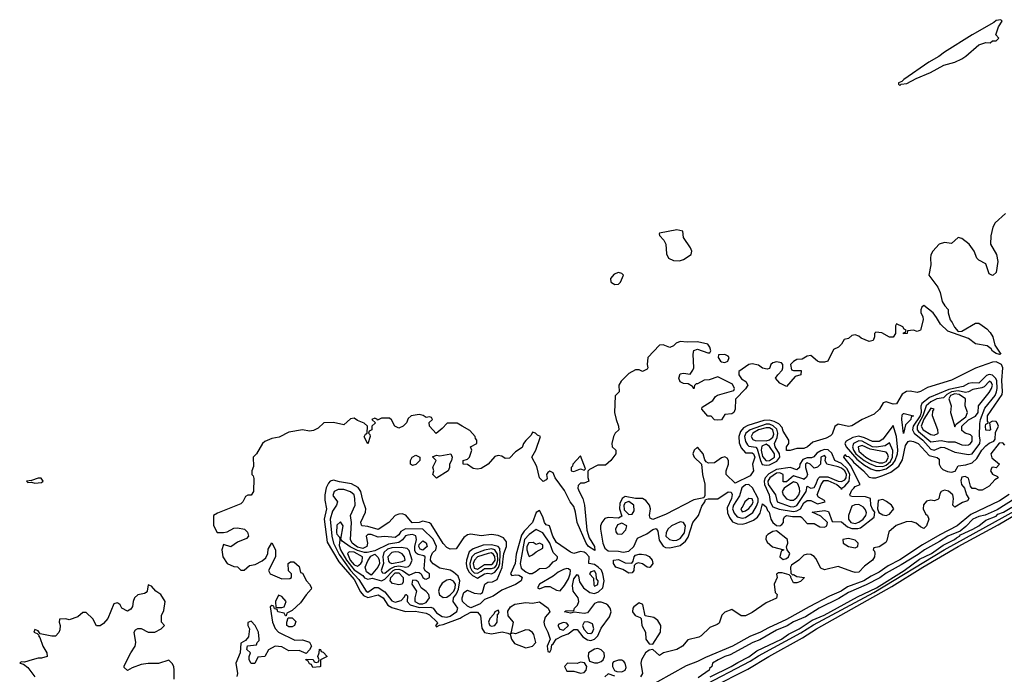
# Model space of a CAD drawing. Header units: inches. Extents: x 2701323 to 2964515, y 494916 to 722124.
# Tile 409 of 656: x 2927422 to 2933158, y 520886 to 524698. Entities that reach past the tile are written whole.
import ezdxf

# ---------------------------------------------------------------- set-up
doc = ezdxf.new("R2010")
doc.units = ezdxf.units.IN
doc.header["$MEASUREMENT"] = 0
doc.layers.add('C9522', color=7, linetype='Continuous')
doc.layers.add('C9532', color=7, linetype='Continuous')

msp = doc.modelspace()

# ---------------------------------------------------------------- linework, layer by layer
at = {"layer": 'C9522', "color": 2}
for points, elevation in [([(2930000, 522330.6), (2929970, 522348), (2929912.7, 522347.3), (2929883.6, 522316.4), (2929848.4, 522288.4), (2929808.7, 522330), (2929808.4, 522351.6), (2929826, 522370), (2929822, 522382), (2929810, 522386), (2929790, 522382), (2929773.2, 522393.2), (2929750, 522399.3), (2929702, 522390), (2929684.7, 522375.3), (2929674.8, 522350), (2929656, 522330), (2929630, 522319), (2929608, 522330), (2929588.4, 522368.4), (2929576.4, 522376.4), (2929530, 522378), (2929506, 522366), (2929506, 522370), (2929490, 522378), (2929474, 522370), (2929494, 522350), (2929474, 522330), (2929474, 522310), (2929458, 522302), (2929454, 522290), (2929462, 522282), (2929464.7, 522270), (2929450, 522228), (2929429, 522269), (2929436.4, 522283.6), (2929446, 522290), (2929448, 522330), (2929428.8, 522348.8), (2929390, 522364), (2929370, 522377.2), (2929350, 522374), (2929310, 522338), (2929250, 522352.3), (2929194, 522350), (2929160.5, 522319.5), (2929134.2, 522305.8), (2929110, 522302), (2929070, 522309.4), (2928990, 522296), (2928933.7, 522266.3), (2928890, 522258), (2928850, 522241.2), (2928836, 522230), (2928802, 522170), (2928782, 522150), (2928783.6, 522096.4), (2928774, 522070), (2928774, 522050), (2928782, 522042), (2928785.4, 522025.4), (2928784.7, 521950), (2928770, 521928.7), (2928752, 521928), (2928738, 521922), (2928722, 521890), (2928710, 521878), (2928575.3, 521824.7), (2928552, 521810), (2928551.6, 521751.6), (2928572, 521712), (2928610, 521711), (2928630, 521716), (2928670, 521736), (2928690, 521738), (2928731.6, 521731.6), (2928750, 521714), (2928754, 521690), (2928743.6, 521676.4), (2928690, 521655.3), (2928652, 521628), (2928610, 521642), (2928598.8, 521610), (2928604.7, 521570), (2928630, 521531.3), (2928670, 521514), (2928690.7, 521510.7), (2928710, 521492), (2928730, 521492), (2928760.4, 521519.6), (2928794.6, 521525.4), (2928834.6, 521545.4), (2928855.3, 521564.7), (2928868, 521590), (2928870, 521614), (2928890, 521652), (2928911.3, 521610), (2928912, 521570), (2928872, 521490), (2928882, 521470), (2928950, 521442), (2928996.4, 521443.6), (2929006, 521450), (2929006, 521470), (2928988.4, 521488.4), (2928986, 521530), (2929000.4, 521539.6), (2929019.6, 521539.6), (2929050, 521514), (2929058, 521478), (2929070, 521474), (2929092, 521430), (2929111.3, 521410), (2929122, 521390), (2929119.6, 521380.4), (2929090, 521348), (2929058, 521302), (2929010, 521258), (2928978, 521242), (2928974, 521226), (2928970, 521226), (2928962, 521242), (2928926, 521250), (2928922, 521262), (2928907.3, 521267.3), (2928902, 521282), (2928890, 521286), (2928882, 521278), (2928890, 521214), (2928894, 521190), (2928910, 521151.3), (2928930, 521130.8), (2929025.2, 521085.2), (2929070, 521086), (2929110, 521072), (2929122, 521050), (2929111.3, 521028.7), (2929090, 521006), (2929050, 521024), (2928990, 521022), (2928950, 521045.2), (2928911, 521049), (2928872, 521028), (2928850.9, 520989.1), (2928810, 520986), (2928791.3, 520948.7), (2928770, 520948), (2928758, 520970), (2928758, 520990), (2928766, 521010), (2928746, 521030), (2928748.4, 521051.6), (2928802, 521058), (2928806, 521070), (2928818, 521082), (2928818, 521090), (2928813.2, 521130), (2928794, 521170), (2928770, 521195.3), (2928752, 521188), (2928751.3, 521170), (2928761, 521150), (2928755.3, 521104.7), (2928736.9, 521083.1), (2928710, 521066), (2928706, 521010), (2928681, 520950), (2928691, 520890), (2928686.8, 520873.2)], 2), ([(2930000, 521667.8), (2929964.7, 521615.3), (2929930, 521614), (2929910, 521623.6), (2929890, 521647.3), (2929819.4, 521759.4), (2929810, 521768), (2929770, 521778), (2929749.8, 521769.8), (2929708.2, 521768.2), (2929671.4, 521811.4), (2929650, 521820.7), (2929630, 521818.7), (2929610, 521809.5), (2929572.7, 521770), (2929510, 521729.8), (2929450, 521747.1), (2929418, 521750), (2929413.2, 521753.2), (2929410, 521772), (2929437.2, 521830), (2929439.3, 521850), (2929420.5, 521900.5), (2929408.5, 521950), (2929394.3, 521974.3), (2929354.9, 521994.9), (2929285.6, 522005.6), (2929250, 522015.8), (2929230, 522009.6), (2929221.3, 521998.7), (2929207.7, 521972.3), (2929199.3, 521930), (2929199.5, 521899.5), (2929209, 521850), (2929195.2, 521790), (2929214.2, 521654.2), (2929281.2, 521541.2), (2929370, 521437.2), (2929406.6, 521366.6), (2929424.9, 521344.9), (2929450, 521333.6), (2929510, 521348.9), (2929540.3, 521330), (2929567.5, 521287.5), (2929590, 521273.8), (2929670, 521251.3), (2929726.6, 521253.4), (2929790, 521240.8), (2929810, 521232.6), (2929854.8, 521190), (2929856, 521184), (2929844.7, 521170), (2929850, 521162), (2929868, 521172), (2929890, 521174.9), (2929987.5, 521212.5), (2930000, 521219.4)], 6), ([(2928322, 520858), (2928322.7, 520910), (2928319.5, 520930), (2928310, 520949), (2928290, 520968.7), (2928230.9, 520949.1), (2928170, 520949.2), (2928130, 520942), (2928076.9, 520923.1), (2928050, 520908), (2928030, 520926), (2928030, 520934), (2928069, 521010), (2928095.3, 521050), (2928099, 521070), (2928088, 521130), (2928096.4, 521143.6), (2928110, 521152), (2928130, 521152), (2928170, 521131.3), (2928210, 521131.3), (2928246, 521150), (2928266, 521170), (2928248.7, 521188.7), (2928248.4, 521228.4), (2928262, 521258), (2928269, 521310), (2928244, 521350), (2928215.3, 521370), (2928190, 521398), (2928170, 521406), (2928164.7, 521370), (2928158, 521362), (2928150, 521355.3), (2928110, 521349), (2928091, 521330), (2928082.8, 521310), (2928079.8, 521280.2), (2928070, 521264), (2928050, 521254), (2928018, 521270), (2928008, 521290), (2927998, 521298), (2927990, 521302), (2927970, 521295.3), (2927936, 521210), (2927910, 521182), (2927890, 521168), (2927870, 521168), (2927848.4, 521208.4), (2927810, 521246), (2927790, 521246), (2927759.8, 521220.2), (2927710, 521202), (2927690, 521208), (2927654, 521206), (2927652, 521190), (2927658, 521170), (2927655.3, 521144.7), (2927650.9, 521129.1), (2927630, 521108), (2927610, 521108), (2927542, 521122), (2927530, 521138), (2927510, 521146), (2927504.7, 521130), (2927523.6, 521123.6), (2927534, 521114), (2927532, 521110), (2927539.8, 521099.8), (2927556, 521050), (2927581, 521010), (2927582, 520990), (2927550, 520979), (2927530, 520979), (2927494, 520970), (2927450, 520955.3), (2927430, 520958), (2927422, 520950), (2927444.7, 520944.7), (2927470, 520926), (2927510, 520871.3)], 2), ([(2930000, 521323.3), (2929999.7, 521330), (2930000, 521331)], 6)]:
    msp.add_lwpolyline(points, dxfattribs=dict(at, elevation=elevation))
for points, elevation in [([(2929710, 522102), (2929698, 522110), (2929698, 522130), (2929709, 522150), (2929730, 522162), (2929754, 522150), (2929754, 522130), (2929730, 522108)], 2), ([(2929850, 522028), (2929829.2, 522050), (2929834, 522070), (2929828.8, 522091.2), (2929848, 522130), (2929827.3, 522152.7), (2929850, 522162), (2929870, 522158), (2929934, 522170), (2929942, 522150), (2929938, 522130), (2929926, 522110), (2929926, 522090), (2929918, 522070)], 2), ([(2927530, 522028), (2927490, 522014), (2927462, 522010), (2927470, 522002), (2927490, 522004.7), (2927510, 521998), (2927550, 522002), (2927558, 522010), (2927547.3, 522027.3)], 2), ([(2929277.8, 521962.2), (2929254.9, 521950), (2929247.2, 521927.2), (2929273.1, 521890), (2929268.4, 521870), (2929243.9, 521836.1), (2929231.1, 521788.9), (2929239.5, 521690), (2929250.8, 521650), (2929282.8, 521582.8), (2929350.1, 521490.1), (2929397.8, 521437.8), (2929441.1, 521370), (2929450, 521364.7), (2929488.1, 521391.9), (2929510, 521391.2), (2929550, 521366.2), (2929590, 521312.9), (2929610, 521304.7), (2929643.7, 521316.3), (2929664.2, 521335.8), (2929669.8, 521350.2), (2929674, 521350), (2929682, 521342), (2929679.5, 521310), (2929696.4, 521290), (2929750, 521274.3), (2929816.9, 521276.9), (2929830.3, 521270.3), (2929850, 521242.9), (2929882.3, 521222.3), (2929910, 521218.5), (2929930, 521223.2), (2929969.1, 521250.9), (2929973.8, 521270), (2929946.4, 521310), (2929948.8, 521330), (2929966.3, 521353.7), (2929978.8, 521381.2), (2929986.6, 521430), (2929976.6, 521456.6), (2929950, 521481.3), (2929930, 521492.6), (2929870, 521504.5), (2929830, 521528.3), (2929820.3, 521540.3), (2929815.9, 521550), (2929817.3, 521570), (2929827.7, 521592.3), (2929845.4, 521610), (2929850.8, 521629.2), (2929830, 521672.6), (2929771.5, 521731.5), (2929670, 521733.3), (2929643, 521717), (2929630, 521698.7), (2929610, 521682.2), (2929550, 521688), (2929510, 521685.1), (2929470, 521699.3), (2929450, 521700.4), (2929439.6, 521690), (2929447.8, 521650), (2929443.5, 521630), (2929421.2, 521618.8), (2929390, 521625.1), (2929358.9, 521650), (2929348.6, 521671.4), (2929354.5, 521770), (2929349.7, 521810), (2929375.5, 521870), (2929375.4, 521910), (2929370.6, 521930.6), (2929350, 521947.4), (2929310, 521962)], 10), ([(2929290, 521772.7), (2929270, 521754), (2929268.3, 521710), (2929270, 521701), (2929284.9, 521684.9), (2929288, 521668), (2929284.1, 521635.9), (2929291.2, 521610), (2929326.6, 521550), (2929370, 521493.7), (2929420.9, 521460.9), (2929430, 521446.7), (2929450, 521440.5), (2929475.1, 521444.9), (2929530, 521430.2), (2929550, 521439.6), (2929598.3, 521490), (2929610, 521496.6), (2929630, 521498.7), (2929652.6, 521490), (2929690, 521463), (2929730, 521480.5), (2929750, 521478.8), (2929761, 521470), (2929770.8, 521450), (2929782, 521442), (2929790, 521440.4), (2929810, 521448.6), (2929809.2, 521470), (2929786.3, 521486.3), (2929779.3, 521499.3), (2929784.7, 521570), (2929776.2, 521576.2), (2929743.7, 521583.7), (2929731.2, 521591.2), (2929724.6, 521604.6), (2929724.1, 521630), (2929733.8, 521670), (2929730, 521691.2), (2929710, 521699.3), (2929683.2, 521696.8), (2929670, 521692), (2929651.5, 521668.5), (2929630, 521653.3), (2929570, 521643.9), (2929490, 521604), (2929446, 521594), (2929430, 521594.6), (2929390, 521606.5), (2929347.6, 521627.6), (2929301.2, 521661.2), (2929292.1, 521672.1), (2929307, 521750)], 14), ([(2929770, 521607.8), (2929754.9, 521614.9), (2929746.6, 521630), (2929750, 521641.3), (2929770, 521662.8), (2929790, 521650.6), (2929795, 521630)], 10), ([(2929341.2, 521598.8), (2929331.8, 521588.2), (2929347.9, 521550), (2929370, 521523.2), (2929390, 521515), (2929409.7, 521530), (2929416.9, 521543.1), (2929419.3, 521570), (2929370, 521597.2)], 18), ([(2929470, 521462), (2929441.7, 521481.7), (2929435.6, 521510), (2929450, 521546.7), (2929466.9, 521573.1), (2929490, 521584.9), (2929510, 521565.7), (2929516.6, 521550), (2929517.6, 521530), (2929508.2, 521510)], 14), ([(2929644.8, 521624.8), (2929590, 521622.8), (2929565.7, 521614.3), (2929544.2, 521595.8), (2929537, 521570), (2929541.5, 521530), (2929527.6, 521490), (2929536.1, 521476.1), (2929550, 521475.5), (2929580.2, 521499.8), (2929606.6, 521513.4), (2929630, 521517.4), (2929670.6, 521509.4), (2929686.7, 521513.3), (2929697.7, 521522.3), (2929708.9, 521550), (2929690, 521606.6), (2929679.1, 521619.1)], 18), ([(2929610, 521599.1), (2929590, 521594.8), (2929567, 521570), (2929570, 521544), (2929575.8, 521535.8), (2929590, 521531.4), (2929650, 521542.3), (2929667.6, 521550), (2929664.7, 521570), (2929650, 521586.9), (2929630, 521596.5)], 22), ([(2929630, 521406.2), (2929594.1, 521414.1), (2929579.4, 521430), (2929583.6, 521450), (2929610, 521475.8), (2929630, 521477), (2929655.5, 521450), (2929656.9, 521423.1), (2929649.3, 521410.7)], 10), ([(2929710, 521434), (2929705.7, 521410), (2929733, 521370), (2929723.5, 521330), (2929724.5, 521310), (2929750, 521296.8), (2929770, 521296.3), (2929790, 521303.5), (2929808.7, 521330), (2929806, 521350), (2929790, 521368.3), (2929760.9, 521390), (2929743.7, 521423.7), (2929732.1, 521432.1)], 14), ([(2929930, 521436.8), (2929910, 521434.5), (2929883.6, 521416.4), (2929868.4, 521391.6), (2929862.3, 521370), (2929868.6, 521348.6), (2929890, 521333.6), (2929910, 521335), (2929930, 521349.2), (2929950.5, 521370), (2929958.8, 521390), (2929960.2, 521410), (2929950, 521428.6)], 14), ([(2928930, 521346), (2928912, 521310), (2928914, 521274), (2928950, 521274), (2928962, 521278), (2928975.3, 521310), (2928950, 521338)], 2), ([(2928990, 521162), (2928978, 521170), (2928978, 521190), (2928986, 521214), (2929010, 521214), (2929030, 521194), (2929022, 521170), (2929010, 521162)], 2), ([(2929130, 520926), (2929122, 520942), (2929110, 520946), (2929102, 520962), (2929089, 520970), (2929090, 520974), (2929132, 520972), (2929138, 520958), (2929150, 520954), (2929162, 520958), (2929166, 520970), (2929158, 520990), (2929166, 521010), (2929168, 521032), (2929174, 521030), (2929178, 521018), (2929190, 521014), (2929214, 520990), (2929174, 520970), (2929174, 520930), (2929170, 520928.7)], 2)]:
    msp.add_lwpolyline(points, close=True, dxfattribs=dict(at, elevation=elevation))
at = {"layer": 'C9532', "color": 2}
for points, elevation in [([(2933138, 524698), (2933110, 524694), (2933098, 524682), (2932970, 524609), (2932810, 524509), (2932776.8, 524483.2), (2932718, 524450), (2932572, 524350), (2932562, 524338), (2932542, 524330), (2932542, 524322), (2932550, 524314), (2932558, 524322), (2932590, 524326.8), (2932644, 524356), (2932728, 524390), (2932806.6, 524433.4), (2932870, 524451), (2932910, 524470.8), (2932934, 524486), (2933010, 524550.8), (2933050, 524564.7), (2933076.4, 524563.6), (2933090, 524574), (2933110, 524574), (2933126, 524590), (2933108, 524610), (2933124, 524656), (2933146, 524690)], 2), ([(2931250, 523475.1), (2931150, 523454), (2931146.8, 523450), (2931150, 523442), (2931174, 523414), (2931186.8, 523390), (2931190, 523334), (2931201, 523310), (2931230, 523294.8), (2931265.6, 523294.4), (2931290, 523300.7), (2931333.2, 523330), (2931337.2, 523350), (2931329, 523370), (2931288.7, 523430), (2931286, 523466)], 2), ([(2930910, 523225.2), (2930884.9, 523215.1), (2930864.7, 523190), (2930866, 523170), (2930870, 523166.8), (2930890, 523156.3), (2930910, 523157.3), (2930922.7, 523170), (2930939, 523210), (2930930, 523219)], 2), ([(2931530, 522748), (2931494, 522746), (2931492, 522730), (2931504.7, 522710), (2931510, 522704.7), (2931530, 522701), (2931548, 522710), (2931555.3, 522730), (2931550, 522738)], 2), ([(2933110, 522704.7), (2933090, 522704), (2932990, 522667.8), (2932850, 522598.7), (2932710, 522555.1), (2932670, 522532), (2932650, 522527), (2932610, 522535.1), (2932587.9, 522532.1), (2932563.4, 522516.6), (2932530, 522461.2), (2932510, 522458), (2932470, 522472.3), (2932453, 522467), (2932430.4, 522429.6), (2932399.9, 522400.1), (2932330, 522369.2), (2932270, 522332.7), (2932250, 522329.3), (2932190, 522342.7), (2932170.6, 522329.4), (2932155.2, 522284.8), (2932145.8, 522274.2), (2932119.9, 522260.1), (2932042, 522238), (2932011.3, 522210), (2931990, 522201.2), (2931950, 522201.2), (2931910, 522188), (2931890, 522189), (2931889.2, 522210), (2931902, 522230), (2931902, 522250), (2931870, 522302), (2931863.8, 522323.8), (2931843.6, 522343.6), (2931817, 522357), (2931790, 522365.7), (2931756.3, 522363.7), (2931664.6, 522335.4), (2931638.5, 522321.5), (2931621.1, 522298.9), (2931611.9, 522270), (2931614, 522234), (2931625.3, 522205.3), (2931650, 522174.9), (2931690, 522174.9), (2931697.6, 522170), (2931703.8, 522150), (2931690.4, 522110), (2931697.3, 522070), (2931678.4, 522041.6), (2931590, 521999.3), (2931537, 522050), (2931538, 522070), (2931552, 522110), (2931551.4, 522131.4), (2931544.1, 522144.1), (2931530, 522152.3), (2931510, 522146.6), (2931470, 522117.2), (2931434.6, 522114.6), (2931422, 522122), (2931414, 522134), (2931404, 522170), (2931370, 522208.7), (2931351.3, 522190), (2931344, 522170), (2931351, 522150), (2931394, 522110), (2931399.1, 522050), (2931412.9, 521992.9), (2931414, 521926), (2931407.1, 521912.9), (2931350, 521900.9), (2931184.5, 521815.5), (2931110, 521787.6), (2931095.6, 521795.6), (2931091.3, 521810), (2931096.2, 521850), (2931091.5, 521871.5), (2931070, 521898.3), (2931050, 521909.7), (2931010.3, 521909.7), (2930950, 521920.4), (2930930.9, 521909.1), (2930919, 521881), (2930916.4, 521850), (2930930, 521807), (2930910, 521795.4), (2930850, 521798), (2930830, 521792.3), (2930813, 521770), (2930805.3, 521750), (2930804.9, 521730), (2930818.8, 521650), (2930830, 521619.3), (2930850, 521604.4), (2930910, 521602.7), (2930937.4, 521597.4), (2930970, 521602.7), (2931000.7, 521630), (2931021.8, 521678.2), (2931076.3, 521703.7), (2931110, 521728.6), (2931130, 521735.5), (2931139.9, 521719.9), (2931147.5, 521667.5), (2931170, 521632.2), (2931184.4, 521624.4), (2931210, 521621.7), (2931270, 521635.6), (2931300, 521660), (2931316, 521684), (2931343.1, 521770), (2931376.1, 521810), (2931395.8, 521864.2), (2931413.2, 521890), (2931416.4, 521903.6), (2931432.5, 521907.5), (2931490, 521906.7), (2931550, 521948), (2931567.1, 521947.1), (2931573.4, 521933.4), (2931568.6, 521910), (2931544, 521856), (2931546.2, 521826.2), (2931558, 521798), (2931574.4, 521774.4), (2931602.8, 521762.8), (2931630, 521760.8), (2931654.5, 521765.5), (2931696.2, 521783.8), (2931720.1, 521799.9), (2931735.1, 521824.9), (2931750, 521878.8), (2931770, 521861), (2931778.7, 521838.7), (2931787.3, 521830), (2931797.6, 521790), (2931808.8, 521768.8), (2931830, 521752.4), (2931850, 521750.5), (2931862, 521758), (2931872.7, 521770), (2931872, 521790), (2931878, 521802), (2931890, 521811.2), (2931924.4, 521804.4), (2931970, 521803.8), (2931979.2, 521799.2), (2932010, 521764.4), (2932050, 521764), (2932083.8, 521743.8), (2932110, 521742), (2932124, 521750), (2932129, 521770), (2932090, 521806), (2932038, 521830), (2932110, 521840.3), (2932133.1, 521833.1), (2932156, 521776), (2932210, 521772.7), (2932244.2, 521744.2), (2932270, 521735.4), (2932305.3, 521734.7), (2932320.5, 521739.5), (2932400.2, 521799.8), (2932402.9, 521830), (2932390, 521846.6), (2932380.5, 521870), (2932378, 521910), (2932350, 521919.5), (2932270, 521920.7), (2932262.4, 521922.4), (2932258, 521930), (2932270, 521958.8), (2932281.2, 521970), (2932290, 521978.8), (2932318, 521990), (2932261.8, 522101.8), (2932223.6, 522150), (2932230, 522166), (2932236.1, 522156.1), (2932250, 522153.8), (2932270, 522134.9), (2932280.4, 522120.4), (2932338.7, 522070), (2932370, 522034), (2932390.3, 522030.3), (2932410, 522030.3), (2932450, 522042.6), (2932496.8, 522063.2), (2932542.8, 522097.2), (2932565.9, 522134.1), (2932582, 522218), (2932598, 522242), (2932610, 522244.7), (2932630, 522242), (2932656.4, 522230), (2932720.8, 522160.8), (2932767.7, 522147.7), (2932779.3, 522139.3), (2932779.5, 522110), (2932788, 522090), (2932799.1, 522079.1), (2932826.4, 522066.4), (2932850, 522063.7), (2932871.8, 522068.2), (2932890, 522098.8), (2932934, 522106), (2932970, 522117.6), (2932997.8, 522142.2), (2933026.8, 522190), (2933050, 522216), (2933070, 522231.9), (2933096.3, 522243.7), (2933104.8, 522255.2), (2933107, 522293), (2933123.6, 522330), (2933116.9, 522350), (2933110, 522357.6), (2933090, 522359.5), (2933071, 522350), (2933077.3, 522310), (2933070, 522304.5), (2933050, 522306.6), (2933048.8, 522330), (2933050, 522342), (2933066, 522350), (2933060.2, 522360.2), (2933060.5, 522390), (2933145, 522515), (2933147.9, 522532.1), (2933142.9, 522597.1), (2933149.7, 522670), (2933141.3, 522690)], 6), ([(2933070, 522631.1), (2933054.9, 522625.1), (2933010, 522581.2), (2932970, 522583.5), (2932950, 522579.1), (2932918.3, 522561.7), (2932834.9, 522545.1), (2932722.9, 522497.1), (2932678.1, 522461.9), (2932672.1, 522447.9), (2932673.1, 522410), (2932667.1, 522390), (2932627.1, 522330), (2932623.7, 522310), (2932633.4, 522290), (2932682.6, 522250), (2932730, 522196.9), (2932750, 522190.2), (2932790, 522208.8), (2932810, 522206.7), (2932870, 522178.8), (2932950, 522165.7), (2932970, 522170.3), (2933015.3, 522230), (2933018.3, 522250), (2933014, 522274), (2933014.6, 522345.4), (2933019.5, 522370), (2933045.3, 522434.7), (2933104.1, 522510), (2933112.9, 522530), (2933116.5, 522550), (2933114.3, 522594.3), (2933108.7, 522608.7), (2933090, 522627.8)], 10), ([(2933072.1, 522592.1), (2933039.8, 522560.2), (2933026.8, 522553.2), (2932975.4, 522544.6), (2932950, 522529.8), (2932932.6, 522527.4), (2932890, 522535.8), (2932850, 522531.3), (2932824, 522516), (2932803.4, 522496.6), (2932764.4, 522490), (2932730, 522472.6), (2932702.6, 522450), (2932683.8, 522390), (2932651.2, 522330), (2932650.2, 522310), (2932658.7, 522298.7), (2932730, 522240.3), (2932790, 522247.9), (2932830, 522240.2), (2932870, 522239.5), (2932910, 522222), (2932930, 522219.2), (2932950, 522222.8), (2932961.6, 522230), (2932970, 522244), (2932970.9, 522270.9), (2932960.5, 522280.5), (2932929.8, 522289.8), (2932910, 522305.4), (2932909.9, 522330), (2932950, 522366.9), (2932990.5, 522389.5), (2933005.1, 522410), (2933007.6, 522450), (2933070, 522526.4), (2933083.1, 522550), (2933089.7, 522570), (2933083.8, 522583.8)], 14), ([(2932870, 522518.4), (2932845.3, 522510), (2932834.1, 522490), (2932848.8, 522450), (2932844.2, 522410), (2932870, 522327.3), (2932877.1, 522342.9), (2932934, 522386), (2932944.4, 522410), (2932931, 522450), (2932931.2, 522490), (2932894.7, 522514.7)], 18), ([(2932570, 522288.7), (2932560.7, 522370), (2932563.7, 522396.3), (2932570, 522404.7), (2932575.3, 522404.7), (2932630, 522391), (2932615.3, 522384.7), (2932613, 522370), (2932582.5, 522337.5)], 6), ([(2932730, 522435.1), (2932690, 522370.6), (2932674.6, 522330), (2932684.7, 522310), (2932730, 522282.9), (2932750, 522279.1), (2932770, 522287.2), (2932773.3, 522290), (2932770.9, 522310), (2932739.3, 522390), (2932742, 522418), (2932748.7, 522430)], 18), ([(2931770, 522342.1), (2931676.9, 522310), (2931653.2, 522290), (2931644.8, 522270), (2931650, 522240.5), (2931661.6, 522221.6), (2931670, 522214.7), (2931710, 522208.3), (2931718, 522198), (2931737, 522130), (2931748.2, 522108.2), (2931770, 522102.7), (2931790, 522106.2), (2931832.9, 522127.1), (2931849.8, 522150), (2931849.1, 522170), (2931823.2, 522210), (2931818.5, 522230), (2931834.8, 522265.2), (2931839.3, 522290), (2931833.2, 522313.2), (2931812.2, 522332.2), (2931790, 522341.4)], 10), ([(2932510, 522335.3), (2932450, 522254.3), (2932430, 522241.5), (2932390, 522242), (2932343.5, 522263.5), (2932310, 522271.5), (2932275.4, 522264.6), (2932236.7, 522243.3), (2932228.8, 522230), (2932236.9, 522210), (2932299.2, 522139.2), (2932343.3, 522103.3), (2932381.3, 522081.3), (2932410, 522072.8), (2932432.3, 522072.3), (2932470, 522081.5), (2932509.6, 522110.4), (2932522, 522130), (2932535.8, 522170), (2932538, 522190), (2932529.8, 522269.8)], 10), ([(2931770, 522321.1), (2931726, 522310), (2931692.4, 522290), (2931682.9, 522270), (2931693.2, 522253.2), (2931707, 522247), (2931770, 522246), (2931790, 522251.2), (2931810, 522267.2), (2931816, 522284), (2931810.5, 522310), (2931790, 522320.4)], 14), ([(2931770, 522226.4), (2931746.2, 522213.8), (2931742.4, 522190), (2931750, 522154.3), (2931770, 522129.5), (2931790, 522130.1), (2931814.4, 522145.6), (2931818.6, 522150), (2931820.2, 522170), (2931790, 522212.6)], 14), ([(2932310, 522245), (2932280.2, 522230), (2932274.6, 522210), (2932279.8, 522190), (2932293.6, 522170), (2932342.6, 522130), (2932372.5, 522112.5), (2932410, 522098.4), (2932450, 522096.6), (2932470, 522102.6), (2932495.7, 522124.3), (2932506.6, 522150), (2932508, 522188), (2932490, 522232.7), (2932464.2, 522215.8), (2932411.9, 522208.1), (2932390, 522210.5), (2932330, 522243)], 14), ([(2932330, 522218.8), (2932306.7, 522210), (2932310, 522185.4), (2932351.2, 522150), (2932384.4, 522130), (2932430, 522118.1), (2932450, 522117.8), (2932470, 522125.7), (2932483.2, 522150), (2932478.2, 522170), (2932470, 522178.5), (2932376.2, 522196.2)], 18), ([(2930690, 522158), (2930644.7, 522110), (2930642, 522098), (2930634, 522090), (2930634, 522070), (2930650, 522066), (2930690, 522082), (2930710, 522074), (2930718, 522082)], 2), ([(2932110, 522194.3), (2932090, 522187.6), (2932066.8, 522173.2), (2932048.4, 522151.6), (2932034.3, 522145.7), (2932010, 522146.3), (2931983.9, 522136.1), (2931966.7, 522110), (2931964.4, 522090), (2931950, 522075.6), (2931910, 522089.8), (2931830, 522078.8), (2931787, 522053), (2931765, 522030), (2931758.5, 522010), (2931762, 521990), (2931787.4, 521930), (2931794.1, 521890), (2931810, 521861.5), (2931847.2, 521847.2), (2931930, 521834.2), (2931950, 521836.8), (2931970, 521849.2), (2931990, 521883.6), (2932010, 521897.6), (2932030, 521898), (2932070, 521878.8), (2932114, 521890), (2932110, 521897.2), (2932076.4, 521916.4), (2932067.1, 521930), (2932091.4, 521990), (2932106.5, 522013.5), (2932130, 522014.3), (2932182, 521990), (2932207.7, 521970), (2932210, 521962), (2932212, 521970), (2932230, 521982), (2932254.6, 522010), (2932258.8, 522050), (2932242.6, 522082.6), (2932210, 522112.5), (2932170.8, 522130.8), (2932153.4, 522173.4), (2932132.5, 522192.5)], 10), ([(2932110, 522159.1), (2932088.3, 522150), (2932087, 522110), (2932070, 522091.4), (2932050, 522086.6), (2932027.3, 522110), (2932010, 522116.2), (2932000.3, 522110), (2931999.2, 522090), (2932012.4, 522050), (2932006.1, 522033.9), (2931990, 522019.5), (2931984.9, 522024.9), (2931930, 522041.2), (2931890, 522006.6), (2931870, 522007.1), (2931869.7, 522050), (2931850, 522058.4), (2931830, 522056.4), (2931791.4, 522030), (2931781.4, 522010), (2931783.3, 521990), (2931824.2, 521930), (2931834, 521890), (2931910, 521863), (2931930, 521860.2), (2931950, 521868.4), (2932003.5, 521950), (2932010, 521981), (2932030, 521970.5), (2932050, 521973.7), (2932060.9, 521990), (2932073.8, 522026.2), (2932083.8, 522036.2), (2932130, 522035.8), (2932190, 522011.2), (2932210, 522008.2), (2932230, 522018.8), (2932236.6, 522030), (2932238.4, 522050), (2932229.1, 522070), (2932210, 522085.2), (2932190, 522093.1), (2932123.7, 522110), (2932114, 522130), (2932118.5, 522150)], 14), ([(2931670, 521990.6), (2931650, 521988.1), (2931628.5, 521971.5), (2931614.8, 521925.2), (2931581, 521870), (2931575.2, 521850), (2931583.9, 521823.9), (2931602.3, 521802.3), (2931630, 521794.1), (2931650, 521799.5), (2931692.4, 521827.6), (2931715.3, 521864.7), (2931723.6, 521890), (2931723.4, 521910), (2931691.8, 521971.8)], 10), ([(2931930, 522006.8), (2931876.5, 521970), (2931863.2, 521950), (2931870.2, 521930), (2931888.3, 521908.3), (2931910, 521898.9), (2931930, 521900.2), (2931950, 521914.7), (2931960.6, 521930), (2931966.2, 521950), (2931964.7, 521970), (2931955.5, 521995.5), (2931950, 522001.5)], 18), ([(2930970, 521891.1), (2930950, 521883.5), (2930941.5, 521870), (2930942.8, 521842.8), (2930970, 521817.1), (2930990, 521817.8), (2931002, 521838), (2931000.2, 521870)], 10), ([(2931670, 521909.6), (2931645.7, 521890), (2931635.6, 521864.4), (2931623.8, 521850), (2931630, 521831.3), (2931650, 521838.4), (2931670, 521850.6), (2931690, 521874.9), (2931695.4, 521890), (2931690, 521907)], 14), ([(2932310, 521873.5), (2932287.7, 521872.3), (2932270, 521864.7), (2932251, 521810), (2932251.1, 521790), (2932264.7, 521770), (2932290, 521763.9), (2932310, 521771.6), (2932335.3, 521790), (2932351.5, 521810), (2932354.6, 521825.4), (2932350, 521843.6), (2932338.6, 521858.6)], 10), ([(2932450, 521902.9), (2932423, 521897), (2932418.4, 521850), (2932427.3, 521827.3), (2932450, 521814.9), (2932470, 521810.4), (2932490, 521819.1), (2932515.3, 521850), (2932501.2, 521870), (2932472.7, 521892.7)], 6), ([(2930930, 521765), (2930904.3, 521755.7), (2930892.4, 521730), (2930894.4, 521714.4), (2930903.4, 521703.4), (2930930, 521701.5), (2930953.4, 521726.6), (2930958.9, 521750)], 10), ([(2931270, 521772.6), (2931219.1, 521750), (2931197.6, 521730), (2931188.7, 521710), (2931187, 521690), (2931207.7, 521670), (2931230, 521664.9), (2931250, 521666.7), (2931270, 521676.1), (2931295.4, 521710), (2931301, 521750), (2931290, 521769.6)], 10), ([(2930430, 521728.1), (2930390, 521699.7), (2930363.5, 521670), (2930337.2, 521530), (2930343.4, 521503.4), (2930370, 521481.4), (2930390, 521472.8), (2930407.7, 521472.3), (2930430, 521485.3), (2930450, 521501.6), (2930490, 521504.2), (2930506.3, 521513.7), (2930530, 521540.4), (2930549.2, 521550), (2930555.3, 521564.7), (2930555.3, 521570), (2930530, 521594), (2930510.7, 521650), (2930470, 521709.7)], 10), ([(2931830, 521720.9), (2931810, 521717), (2931780.3, 521699.7), (2931770.7, 521690), (2931768.1, 521671.9), (2931775.8, 521655.8), (2931807, 521627), (2931874, 521610), (2931858, 521602), (2931850.7, 521570), (2931870, 521553.4), (2931890, 521559.1), (2931900.9, 521570), (2931909.3, 521590), (2931894, 521610), (2931888.4, 521628.4), (2931897, 521650), (2931895.1, 521670)], 6), ([(2930413.5, 521653.5), (2930388.9, 521651.1), (2930377.2, 521630), (2930377.2, 521610), (2930384.5, 521584.5), (2930390, 521570.8), (2930410, 521580.5), (2930430, 521599.1), (2930470, 521621), (2930470, 521639), (2930450, 521648.7), (2930430, 521640.9)], 14), ([(2932250, 521675.6), (2932218, 521670), (2932218.8, 521650), (2932251.3, 521630), (2932290, 521623), (2932304, 521630), (2932306, 521650), (2932290, 521666)], 6), ([(2930170, 521640.2), (2930121.6, 521638.4), (2930064.7, 521615.3), (2930041.2, 521598.8), (2930025.7, 521550), (2930022.8, 521530), (2930026.4, 521506.4), (2930040.1, 521480.1), (2930060, 521460), (2930090, 521445.3), (2930130, 521471.2), (2930150, 521475.5), (2930170, 521471.1), (2930190, 521481.1), (2930212.2, 521507.8), (2930219.4, 521530), (2930221.3, 521590), (2930218.3, 521618.3), (2930209.9, 521629.9)], 10), ([(2930170, 521616), (2930130.6, 521609.4), (2930073.2, 521586.8), (2930055.9, 521570), (2930044.2, 521530), (2930045.4, 521510), (2930055.4, 521490), (2930070, 521477.3), (2930090, 521474.7), (2930110, 521486.1), (2930130, 521502.2), (2930170, 521501), (2930190, 521508.3), (2930198.8, 521521.2), (2930207.2, 521550), (2930204.9, 521584.9), (2930190.3, 521610.3)], 14), ([(2930170, 521592.3), (2930151, 521590), (2930089.2, 521570), (2930071, 521550), (2930064.5, 521530), (2930070, 521503.2), (2930090, 521497.6), (2930130, 521525.1), (2930170, 521524.7), (2930179.3, 521530), (2930191.9, 521550), (2930190, 521571.2), (2930182.5, 521582.5)], 18), ([(2931090, 521507), (2931078, 521510), (2931050, 521529.2), (2931026, 521534), (2931011, 521529), (2931001, 521519), (2931000.7, 521490), (2930990, 521477.2), (2930970, 521474), (2930935.1, 521495.1), (2930895.3, 521510), (2930881.2, 521530), (2930882, 521550), (2930910, 521553.4), (2930950, 521534.8), (2930988, 521532), (2930996.4, 521543.6), (2931001.2, 521570), (2931010, 521578.8), (2931030, 521586), (2931045.4, 521585.4), (2931070, 521582), (2931090, 521572), (2931106.8, 521550), (2931110.4, 521530), (2931094.8, 521510)], 2), ([(2930610, 521502.2), (2930590, 521496), (2930559.4, 521480.6), (2930530, 521456.9), (2930450.8, 521410), (2930438.8, 521390), (2930450, 521383), (2930482.3, 521397.7), (2930510, 521396.5), (2930550, 521375.3), (2930570, 521372.4), (2930596.8, 521403.2), (2930618.7, 521441.3), (2930629.8, 521470), (2930631, 521490), (2930619.8, 521499.8)], 10), ([(2930770, 521487.3), (2930750, 521482.7), (2930741.6, 521470), (2930764.8, 521444.8), (2930766, 521406), (2930770, 521399.1), (2930790, 521408.7), (2930791.8, 521430), (2930782.5, 521442.5), (2930781.2, 521470)], 10), ([(2931030, 521300.9), (2931000.7, 521279.3), (2930994, 521270), (2930992.2, 521250), (2931007.5, 521227.5), (2931037.1, 521217.1), (2931042.8, 521210), (2931046, 521170), (2931068.2, 521130), (2931070.5, 521090), (2931090, 521062), (2931110, 521060.7), (2931154.5, 521130), (2931156.9, 521170), (2931139.2, 521199.2), (2931116.8, 521216.8), (2931066.8, 521226.8), (2931051.8, 521291.8)], 6), ([(2930210, 521259.3), (2930190, 521249), (2930184.4, 521235.6), (2930161.1, 521210), (2930153.4, 521190), (2930161.6, 521170), (2930170, 521165.3), (2930190, 521170.4), (2930204, 521190), (2930205.2, 521234.8), (2930210, 521236), (2930215.1, 521250)], 10), ([(2930590, 521187.6), (2930562.9, 521177.1), (2930557.6, 521170), (2930568, 521148), (2930590, 521142.3), (2930619.7, 521170), (2930610, 521182.4)], 10), ([(2930731.7, 521191.7), (2930710.3, 521189.7), (2930700.7, 521170), (2930708.6, 521148.6), (2930730, 521124.5), (2930750, 521122.9), (2930758.5, 521130), (2930766.8, 521150), (2930759.6, 521179.6)], 10), ([(2930790, 521035.4), (2930770, 521032.8), (2930736.4, 521010), (2930733.1, 520990), (2930742.3, 520962.3), (2930770, 520951.5), (2930790, 520951.5), (2930810, 520959.5), (2930821.6, 520970), (2930829.7, 520990), (2930827.8, 521010), (2930808.7, 521028.7)], 6), ([(2930690, 520956), (2930669.3, 520949.3), (2930614, 520950), (2930596, 520930), (2930610, 520904.7), (2930650, 520902.8), (2930690, 520893), (2930710, 520896.3), (2930722, 520910), (2930725.1, 520930), (2930712.3, 520952.3)], 6), ([(2930910, 520967.3), (2930882, 520958), (2930876.3, 520950), (2930876.3, 520930), (2930887.1, 520907.1), (2930901.4, 520901.4), (2930930, 520900.7), (2930948.7, 520910), (2930955.5, 520924.5), (2930949.4, 520950), (2930940.7, 520960.7), (2930930, 520967)], 6)]:
    msp.add_lwpolyline(points, close=True, dxfattribs=dict(at, elevation=elevation))
for points, elevation in [([(2933164.7, 523570), (2933104.7, 523515.3), (2933090.6, 523490), (2933079.1, 523439.1), (2933078, 523390), (2933113.4, 523330), (2933120.7, 523290), (2933110, 523226), (2933094, 523210), (2933090, 523208), (2933070, 523218), (2933050, 523275.3), (2933010, 523298), (2932998, 523310), (2932982, 523350), (2932953.2, 523390), (2932910, 523424), (2932890, 523428.7), (2932850, 523395.3), (2932810, 523401.2), (2932778, 523390), (2932741, 523350), (2932730.7, 523329.3), (2932727.3, 523310), (2932730.8, 523270), (2932718, 523210), (2932770, 523141), (2932784.9, 523110), (2932796.9, 523056.9), (2932811, 523031), (2932831.3, 523010), (2932831.6, 522991.6), (2932842.8, 522950), (2932855.2, 522935.2), (2932867.7, 522907.7), (2932890, 522882), (2932910, 522884.7), (2932990, 522930.8), (2933010, 522930.7), (2933030, 522917.3), (2933057, 522897), (2933075.6, 522875.6), (2933090.6, 522850), (2933102.5, 522802.5), (2933138, 522750), (2933130, 522747.8), (2933110, 522754), (2933090, 522767), (2933082, 522782), (2933057.7, 522797.7), (2932989.6, 522809.6), (2932950, 522841.2), (2932830, 522884.5), (2932785.6, 522925.6), (2932763.9, 522963.9), (2932742.7, 522990), (2932690, 523034), (2932676.9, 523023.1), (2932671.2, 523008.8), (2932671, 522990), (2932682.8, 522970), (2932686, 522950), (2932670, 522889), (2932650, 522881.2), (2932630, 522889), (2932594, 522886), (2932592, 522870), (2932570, 522868.7), (2932570, 522874), (2932582, 522878), (2932586, 522890), (2932575.3, 522895.3), (2932566, 522910), (2932530, 522926), (2932524.7, 522915.3), (2932524.7, 522870), (2932510, 522848.7), (2932490, 522849.2), (2932445.4, 522874.6), (2932410, 522878), (2932402, 522870), (2932402.8, 522850), (2932394.8, 522830), (2932370, 522824.5), (2932323.6, 522843.6), (2932310, 522855.3), (2932290, 522862), (2932270, 522858), (2932250, 522842), (2932225.4, 522834.6), (2932210, 522808), (2932192, 522790), (2932163.5, 522776.5), (2932130, 522709.2), (2932110, 522702.7), (2932083.7, 522703.7), (2932069.2, 522709.2), (2932030, 522742), (2932010, 522738), (2931979.6, 522720.4), (2931950, 522718), (2931930, 522708), (2931912, 522690), (2931918, 522658), (2931930, 522654), (2931974, 522654), (2931972, 522630), (2931939.6, 522620.4), (2931890, 522562), (2931850, 522582), (2931826, 522610), (2931838, 522630), (2931863.1, 522656.9), (2931868.7, 522670), (2931868.7, 522690), (2931859.3, 522699.3), (2931830, 522705.2), (2931810, 522699), (2931798, 522690), (2931790, 522666), (2931776.9, 522663.1), (2931750, 522669.3), (2931725.6, 522685.6), (2931690, 522694), (2931670, 522689), (2931612, 522650), (2931611.3, 522630), (2931626.8, 522606.8), (2931652, 522590), (2931664.7, 522570), (2931650, 522548), (2931592, 522488), (2931590.8, 522429.2), (2931582, 522410), (2931570, 522402), (2931530, 522398), (2931510, 522368), (2931490, 522366), (2931470, 522368), (2931450, 522388), (2931430, 522388.7), (2931395.3, 522430), (2931398, 522442), (2931460.4, 522479.6), (2931476.4, 522503.6), (2931488, 522512), (2931582, 522538), (2931586, 522550), (2931574.6, 522574.6), (2931490, 522618), (2931439.6, 522600.4), (2931410, 522598), (2931370, 522578), (2931362, 522578), (2931352.7, 522567.3), (2931350, 522548), (2931342, 522562), (2931316.4, 522576.4), (2931290, 522579), (2931270, 522589), (2931261.2, 522610), (2931270, 522634.8), (2931290, 522638.8), (2931327.3, 522632.7), (2931344, 522656), (2931349.1, 522670.9), (2931345.2, 522750), (2931350, 522771.3), (2931370, 522778.8), (2931430, 522758), (2931442, 522758), (2931448, 522770), (2931442, 522790), (2931430, 522808), (2931370, 522822.7), (2931310, 522819.3), (2931270, 522823.7), (2931246, 522814), (2931230, 522799), (2931210, 522789.2), (2931170, 522804), (2931150, 522802), (2931082, 522730), (2931078, 522690), (2931082, 522670), (2931076.9, 522663.1), (2931050, 522649), (2931030, 522658), (2931010, 522658), (2930970, 522638), (2930926.8, 522593.2), (2930912, 522570), (2930914, 522530), (2930892, 522508), (2930887.7, 522410), (2930896, 522370), (2930911.3, 522330), (2930912, 522310), (2930892, 522290), (2930882, 522270), (2930872, 522230), (2930874, 522210), (2930894, 522190), (2930894, 522170), (2930866, 522130), (2930835.5, 522104.5), (2930790, 522104), (2930741, 522079), (2930731.3, 522068.7), (2930731.2, 522031.2), (2930738, 522010), (2930710, 521999), (2930690, 521999), (2930675.3, 521984.7), (2930674, 521970), (2930680.5, 521950), (2930703, 521910), (2930713, 521870), (2930725.8, 521725.8), (2930739.5, 521679.5), (2930770.3, 521630), (2930773.4, 521606.6), (2930735.1, 521630), (2930722.4, 521650), (2930670, 521768.7), (2930660.9, 521830), (2930650, 521862), (2930629.3, 521889.3), (2930596.8, 521956.8), (2930541.2, 522030), (2930530, 522058), (2930510, 522068), (2930499.6, 522060.4), (2930492, 522050), (2930494.4, 522025.6), (2930490, 522018), (2930471.2, 522008.8), (2930449.3, 522029.3), (2930435.3, 522095.3), (2930406, 522150), (2930428.7, 522190), (2930455.3, 522270), (2930438, 522278), (2930426, 522290), (2930410, 522295.3), (2930402, 522278), (2930370, 522248), (2930358, 522230), (2930350, 522206), (2930310, 522182), (2930275.3, 522144.7), (2930250, 522142), (2930230, 522155.3), (2930210, 522159), (2930190, 522153.2), (2930151, 522110), (2930110, 522084.5), (2930090, 522080.9), (2930064.5, 522084.5), (2930030, 522108), (2930006, 522110), (2930006, 522130), (2930030, 522138), (2930042, 522150), (2930055.3, 522190), (2930049.2, 522210.8), (2930086, 522230), (2930086, 522250), (2930078, 522258), (2930075.3, 522270), (2930044.7, 522304.7), (2930000, 522330.6)], 2), ([(2933160.5, 522220.5), (2933150, 522234.5), (2933127.5, 522232.5), (2933080.3, 522170), (2933085.7, 522145.7), (2933131, 522110), (2933110, 522088), (2933092.7, 522092.7), (2933084.7, 522090), (2933078, 522070), (2933090, 522052), (2933118, 522038), (2933122, 522030), (2933102, 522018), (2933070, 521982), (2933030, 521958), (2933010, 521958), (2932990, 521968), (2932970, 521968), (2932961.2, 521981.2), (2932950, 522028), (2932930, 522037.2), (2932910, 522034), (2932904.9, 522015.1), (2932908, 521990), (2932926, 521970), (2932938, 521930), (2932952, 521910), (2932943.6, 521896.4), (2932914.8, 521885.2), (2932870, 521858), (2932858, 521870), (2932862.7, 521910), (2932858, 521930), (2932832.4, 521952.4), (2932810, 521957.6), (2932790.4, 521949.6), (2932782.8, 521937.2), (2932776.3, 521910), (2932770, 521904.5), (2932750, 521896.2), (2932730, 521899.5), (2932705.5, 521894.5), (2932688.1, 521871.9), (2932685.5, 521850), (2932699.9, 521819.9), (2932711.3, 521810), (2932718, 521790), (2932704.7, 521750), (2932698, 521742), (2932690, 521735.3), (2932670, 521744), (2932644.9, 521764.9), (2932615.9, 521775.9), (2932587, 521773), (2932527.3, 521752.7), (2932485.5, 521714.5), (2932474.4, 521665.6), (2932467.3, 521652.7), (2932430, 521628), (2932398, 521622), (2932394, 521610), (2932402, 521602), (2932404.7, 521590), (2932401, 521570), (2932390.4, 521549.6), (2932343.8, 521516.2), (2932310, 521481.2), (2932290, 521479), (2932270, 521484), (2932190, 521514), (2932110, 521493.2), (2932090, 521504), (2932060.7, 521560.7), (2932051.2, 521571.2), (2932030, 521583.1), (2932010, 521585.7), (2931990, 521579.6), (2931961.6, 521550), (2931919, 521521), (2931912.4, 521510), (2931914.8, 521474.8), (2931924.7, 521464.7), (2931930, 521466), (2931950, 521455.5), (2931994, 521450), (2931970, 521426), (2931950, 521418), (2931930, 521418), (2931914, 521450), (2931915.3, 521455.3), (2931905.2, 521465.2), (2931863.5, 521476.5), (2931842.8, 521477.2), (2931831.3, 521468.7), (2931834, 521450), (2931817.3, 521410), (2931822.8, 521362.8), (2931834, 521350), (2931830, 521328), (2931770, 521302), (2931690, 521245.2), (2931650, 521225.2), (2931625.2, 521225.2), (2931570, 521262), (2931530, 521248), (2931512, 521230), (2931496.9, 521183.1), (2931485.4, 521174.6), (2931442, 521158), (2931392, 521110), (2931378, 521102), (2931313.7, 521086.3), (2931282.8, 521050), (2931250.3, 521029.7), (2931172, 521010), (2931150, 520995.3), (2931110, 521029.3), (2931090, 521026.6), (2931068.7, 521011.3), (2931044.7, 520970), (2931041, 520950), (2931051, 520890), (2931038, 520870)], 6), ([(2930000, 520029.2), (2930218.2, 520141.8), (2930303.1, 520190), (2930415.7, 520244.3), (2931290, 520757.1), (2931350, 520784.8), (2931388.9, 520811.1), (2931678, 520962), (2931726.3, 520993.7), (2931973.1, 521126.9), (2932046.5, 521173.5), (2932398.5, 521361.5), (2932808.7, 521611.3), (2933517.7, 522002.3)], 10), ([(2933187.3, 521932.7), (2933130, 521895.3), (2932963.5, 521816.5), (2932883.7, 521750), (2932782.1, 521697.9), (2932680.9, 521639.1), (2932550, 521552.4), (2932482.4, 521517.6), (2932430, 521480.3), (2932382.5, 521457.5), (2932339.5, 521430), (2932245.1, 521394.9), (2932208.4, 521370), (2932139.5, 521340.5), (2932021.1, 521278.9), (2931890, 521204.4), (2931783.5, 521156.5), (2931737.1, 521130), (2931675.2, 521104.8), (2931574.4, 521050), (2931416.4, 520983.6), (2931370, 520959.2), (2931304.5, 520935.5), (2930970.9, 520749.1)], 10), ([(2933221.6, 521910), (2933117.2, 521842.8), (2933047.4, 521812.6), (2933010, 521804.5), (2932974.6, 521790), (2932934.2, 521745.8), (2932900.9, 521719.1), (2932828.8, 521690), (2932781.5, 521658.5), (2932692.2, 521610), (2932656.7, 521583.3), (2932557.5, 521522.5), (2932470, 521475), (2932432.1, 521447.9), (2932353.1, 521406.9), (2932250, 521362.9), (2932193.7, 521326.3), (2932079.5, 521270), (2932000.4, 521219.6), (2931930, 521190.8), (2931892.6, 521167.4), (2931830, 521142.8), (2931734.7, 521085.3), (2931694, 521070), (2931561.4, 520998.6), (2931530, 520989.6), (2931490.8, 520970), (2931458, 520950), (2931454, 520930), (2931441, 520919), (2931438, 520910), (2931375.3, 520864.7)], 14), ([(2931456, 520810), (2931664.8, 520915.2), (2931787, 520990), (2931983, 521097), (2932063.6, 521150), (2932502.5, 521397.5), (2932683.1, 521510), (2932888.5, 521630), (2933123.2, 521756.8), (2933350, 521889.4)], 6), ([(2930000, 521219.4), (2930050, 521246.8), (2930090, 521246.8), (2930106.2, 521226.2), (2930114.8, 521154.8), (2930129.1, 521129.1), (2930170, 521120.9), (2930233, 521133), (2930266, 521126), (2930279.6, 521119.6), (2930286.8, 521090), (2930304.9, 521064.9), (2930370, 521039.1), (2930408.7, 521050), (2930429, 521070), (2930417.6, 521117.6), (2930410, 521129), (2930390, 521142), (2930370, 521144), (2930310, 521122), (2930294, 521126), (2930282, 521122), (2930288, 521132), (2930299, 521190), (2930266.9, 521226.9), (2930266.7, 521253.3), (2930281.3, 521278.7), (2930306.2, 521293.8), (2930370, 521303.8), (2930410, 521300.3), (2930450, 521306.7), (2930500.3, 521270), (2930510.4, 521250), (2930482.5, 521217.5), (2930475.8, 521190), (2930478.7, 521170), (2930498.8, 521130), (2930512, 521090), (2930494, 521050), (2930498, 521018), (2930510, 521014), (2930518, 521030), (2930522, 521058), (2930530, 521062), (2930548, 521090), (2930584, 521110), (2930617.9, 521122.1), (2930650, 521147.4), (2930670, 521146.7), (2930702.8, 521102.8), (2930730, 521085.3), (2930750, 521082.6), (2930770, 521090.2), (2930789.9, 521110.1), (2930810, 521154.9), (2930858.9, 521221.1), (2930866.8, 521250), (2930861.5, 521270), (2930848.3, 521288.3), (2930836.8, 521296.8), (2930810, 521305.3), (2930790, 521304.7), (2930770, 521296.9), (2930730, 521243.6), (2930710, 521240.5), (2930652.2, 521247.8), (2930630, 521240.9), (2930595.3, 521250), (2930604.5, 521255.5), (2930650, 521258), (2930655.1, 521270), (2930672.2, 521287.8), (2930678.7, 521310), (2930675.6, 521330), (2930646, 521370), (2930643.3, 521403.3), (2930650, 521441), (2930670, 521467.3), (2930677.4, 521457.4), (2930684.2, 521424.2), (2930706.4, 521390), (2930742.7, 521362.7), (2930770, 521356.3), (2930794.9, 521365.1), (2930818.8, 521390), (2930826.8, 521430), (2930819.8, 521470), (2930811.3, 521491.3), (2930792.8, 521510), (2930770, 521524.4), (2930738, 521530), (2930739.1, 521570), (2930721.6, 521590), (2930710, 521597.7), (2930690, 521600.5), (2930650, 521589.6), (2930630, 521597.6), (2930550, 521653.6), (2930528.3, 521690), (2930509.4, 521749.4), (2930490, 521756), (2930479.5, 521770), (2930470, 521802), (2930450, 521839), (2930430, 521828.7), (2930410.4, 521770), (2930360.1, 521719.9), (2930344.9, 521695.1), (2930314.6, 521585.4), (2930309.1, 521530), (2930281, 521470), (2930290, 521461), (2930310, 521465.5), (2930330, 521463), (2930350, 521450.3), (2930344, 521430), (2930310, 521407.8), (2930230, 521376), (2930179.9, 521340.1), (2930130, 521322), (2930104.1, 521295.9), (2930050, 521272.7), (2930030, 521282.7), (2930000.7, 521310), (2930000, 521323.3)], 6), ([(2931445.2, 520870), (2931566.3, 520930), (2931605.1, 520954.9), (2931670, 520986.3), (2931717.1, 521022.9), (2931859.7, 521090), (2931901.1, 521118.9), (2931963.1, 521150), (2932039.4, 521200.6), (2932108.1, 521230), (2932302.6, 521337.4), (2932413.3, 521390), (2932575.5, 521490), (2932664.5, 521555.5), (2932733.1, 521590), (2932802, 521638), (2932867.8, 521670), (2932878.9, 521681.1), (2932898, 521690), (2932902.4, 521697.6), (2932975.1, 521730), (2933009.7, 521750), (2933050, 521782.3), (2933110, 521807.3), (2933121.2, 521818.8), (2933153, 521830), (2933201.6, 521858.4)], 14), ([(2930000, 521331), (2930010, 521361), (2930030, 521374.9), (2930070, 521358), (2930105.6, 521354.4), (2930118.3, 521361.7), (2930131.6, 521410), (2930150, 521422.3), (2930176, 521424), (2930202.7, 521437.3), (2930232.7, 521507.3), (2930241.8, 521590), (2930258.2, 521630), (2930257.2, 521657.2), (2930240.1, 521680.1), (2930210, 521693.2), (2930170, 521699), (2930110, 521692), (2930050, 521702), (2930039.9, 521700.1), (2930030, 521698), (2930010, 521682.7), (2930000, 521667.8)], 6), ([(2930890, 520875.3), (2930850, 520888.7), (2930831.3, 520870)], 6)]:
    msp.add_lwpolyline(points, dxfattribs=dict(at, elevation=elevation))

doc.saveas('drawing.dxf')
